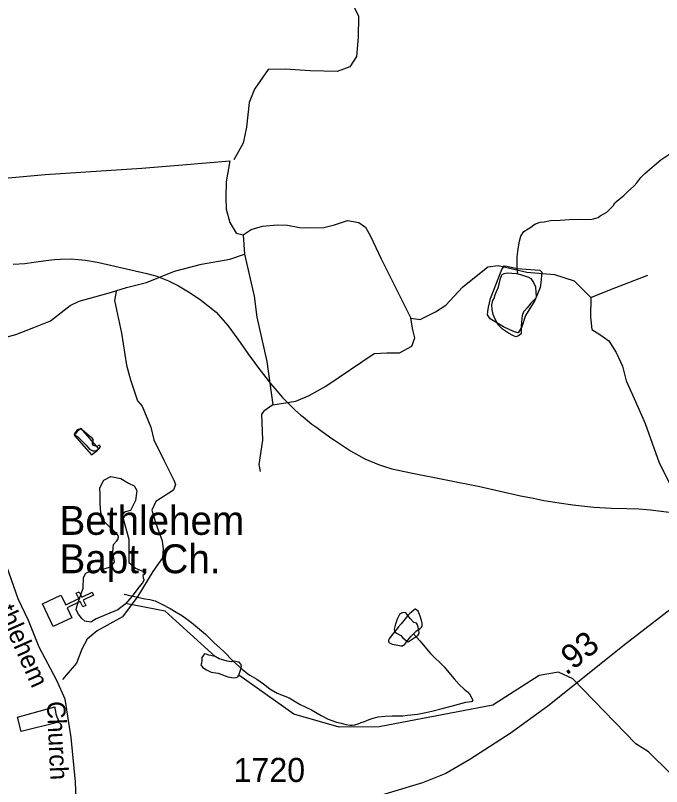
# Model space of a CAD drawing. Extents: x 2126262 to 2293712, y 749403 to 919119.
# Drawn here: x 2191187 to 2194544, y 795141 to 799144 of the extents above; entities that cross this region are included whole.
import ezdxf

# ---------------------------------------------------------------- set-up
doc = ezdxf.new("R2010")
doc.units = 0
for name, color, linetype in [('Exist Cultural Church CELL', 7, 'Continuous'), ('Exist Cultural Church Label', 7, 'Continuous'), ('Exist Hydrographic Creek Single Shore', 7, 'Continuous'), ('Exist Hydrographic Misc Water Feature', 7, 'Continuous'), ('Exist Hydrographic Pond Under 1500 Sq Ft', 7, 'Continuous'), ('Exist Road Non-System Type 51', 7, 'Continuous'), ('Exist Road Secondary Mileage Hundredths English Label', 7, 'Continuous'), ('Exist Road Secondary Type 51 Attributed', 7, 'Continuous'), ('Exist Road Secondary Type 51 Label', 7, 'Continuous'), ('Exist Road Secondary Type 51 Number Label', 7, 'Continuous')]:
    doc.layers.add(name, color=color, linetype=linetype)

msp = doc.modelspace()

# ---------------------------------------------------------------- linework, layer by layer
at = {"layer": 'Exist Cultural Church CELL'}
msp.add_lwpolyline([(2191423.9, 796135.1), (2191448.7, 796083.8), (2191517.3, 796116.7), (2191503.5, 796145.6), (2191517.9, 796152.5), (2191531.7, 796123.6), (2191585.9, 796149.6), (2191592.9, 796135.2), (2191538.6, 796109.2), (2191552.5, 796080.3), (2191538.1, 796073.4), (2191524.2, 796102.3), (2191455.6, 796069.3), (2191480.4, 796017.3), (2191384.4, 795971.3), (2191328, 796089)], close=True, dxfattribs=at)
at = {"layer": 'Exist Hydrographic Creek Single Shore'}
for points in [[(2192224.3, 795815.8), (2191964.5, 796052), (2191760, 796090.7)], [(2194703.4, 795096.8), (2194476.4, 795321.3), (2194409.5, 795362), (2194082.5, 795700), (2194007.4, 795734.4), (2193907.4, 795716.8), (2193666.4, 795564.2), (2193076.5, 795451.8), (2192868.4, 795449.5), (2192634.4, 795516.7), (2192347.5, 795718.7)]]:
    msp.add_lwpolyline(points, dxfattribs=at)
at = {"layer": 'Exist Hydrographic Misc Water Feature'}
for p, q in [((2191612.3, 797862.7), (2191621.3, 797861)), ((2191922.3, 797789.8), (2191930.3, 797787.5)), ((2192034.2, 797740.6), (2192087.2, 797708.6)), ((2192670.5, 797068.8), (2192681.2, 797059.4))]:
    msp.add_line(p, q, dxfattribs=at)
for points in [[(2193796.3, 797802.2), (2193794, 797828.1), (2193793.8, 797890.2), (2193799.5, 797932.1), (2193804.9, 797972.2), (2193812.9, 797998.3), (2193828.7, 798022.4), (2193850.8, 798036.5), (2193864.5, 798044.6), (2193880.5, 798056.7), (2193888.5, 798062.8), (2193912.5, 798070.9), (2193934.3, 798073.1), (2193966.2, 798079.3), (2194016.3, 798081.7), (2194064.3, 798084), (2194120.2, 798086.3), (2194162.3, 798084.6), (2194182.2, 798086.8), (2194202.3, 798090.9), (2194214, 798095), (2194224, 798103.1), (2194259.9, 798123.3), (2194291.7, 798155.5), (2194301.5, 798171.5), (2194321.4, 798187.7), (2194347.2, 798209.8), (2194367.1, 798228), (2194398.9, 798258.2), (2194414.7, 798274.3), (2194436.4, 798302.5), (2194456.5, 798322.6), (2194504.3, 798364.9), (2194540, 798395.1), (2194585.7, 798425.4)], [(2191176.3, 797852), (2191237.2, 797855.6), (2191283.8, 797862.7)], [(2191176.3, 797852), (2191237.2, 797855.6), (2191283.8, 797862.7)], [(2191283.8, 797862.7), (2191346.1, 797872.6), (2191390.4, 797877.6), (2191422.2, 797878.6)], [(2191283.8, 797862.7), (2191346.1, 797872.6), (2191390.4, 797877.6), (2191422.2, 797878.6)], [(2191422.2, 797878.6), (2191476.3, 797880.3), (2191512.6, 797877.1)], [(2191422.2, 797878.6), (2191476.3, 797880.3), (2191512.6, 797877.1)], [(2191512.6, 797877.1), (2191552.2, 797873.7), (2191612.3, 797862.7)], [(2191512.6, 797877.1), (2191552.2, 797873.7), (2191612.3, 797862.7)], [(2191621.3, 797861), (2191870.4, 797804.7), (2191922.3, 797789.8)], [(2191621.3, 797861), (2191870.4, 797804.7), (2191922.3, 797789.8)], [(2191930.3, 797787.5), (2191983.4, 797766.5), (2192034.2, 797740.6)], [(2191930.3, 797787.5), (2191983.4, 797766.5), (2192034.2, 797740.6)], [(2193796.3, 797802.2), (2193810.2, 797798.3), (2193836.2, 797790.5), (2193852.4, 797784.6), (2193864.5, 797778.7), (2193878.5, 797756.8), (2193888.7, 797734.8), (2193891, 797706.9), (2193893, 797684.9), (2193891, 797676.9), (2193887.3, 797672.9), (2193877.3, 797662.8), (2193865.2, 797650.7), (2193845.5, 797626.6), (2193831.5, 797610.5), (2193825.8, 797604.5), (2193819.6, 797586.5), (2193815.9, 797552.4), (2193814.3, 797532.4), (2193814.3, 797506.4), (2193814.5, 797490.4), (2193800.4, 797480.3), (2193786.4, 797476.2), (2193770.4, 797482.2), (2193748.5, 797493.9), (2193718.1, 797515.8), (2193694.1, 797537.6), (2193680, 797567.5), (2193669.7, 797591.4), (2193663.4, 797617.3), (2193661.5, 797641.3), (2193667.3, 797663.3), (2193675.3, 797677.4), (2193676.9, 797689.4), (2193687, 797711.5), (2193694.8, 797729.5), (2193700.7, 797749.6), (2193706.4, 797777.6), (2193712.4, 797791.6), (2193716.3, 797799.6), (2193726.1, 797803.7), (2193732.3, 797805.8), (2193742.1, 797807.8), (2193790.1, 797804.1), (2193796.3, 797802.2)], [(2192087.2, 797708.6), (2192146.2, 797669.5), (2192229.5, 797603.2), (2192291.2, 797535)], [(2192087.2, 797708.6), (2192146.2, 797669.5), (2192229.5, 797603.2), (2192291.2, 797535)], [(2192291.2, 797535), (2192343.1, 797463.9), (2192393.9, 797389.3), (2192451.1, 797311), (2192500.7, 797248.3)], [(2192291.2, 797535), (2192343.1, 797463.9), (2192393.9, 797389.3), (2192451.1, 797311), (2192500.7, 797248.3)], [(2192500.7, 797248.3), (2192512.2, 797233.9), (2192535.2, 797207.4)], [(2192500.7, 797248.3), (2192512.2, 797233.9), (2192535.2, 797207.4)], [(2192535.2, 797207.4), (2192575.2, 797161.2), (2192638.1, 797097.3), (2192670.5, 797068.8)], [(2192535.2, 797207.4), (2192575.2, 797161.2), (2192638.1, 797097.3), (2192670.5, 797068.8)], [(2192681.2, 797059.4), (2192727.1, 797023), (2192752.3, 797004.6)], [(2192681.2, 797059.4), (2192727.1, 797023), (2192752.3, 797004.6)], [(2191621.3, 796893.5), (2191526.5, 797000.6), (2191518.5, 796993), (2191508.7, 796984.7), (2191497, 796970.7), (2191492.5, 796964.4), (2191583.5, 796863.4), (2191611.2, 796883.6), (2191621.3, 796893.5)], [(2192752.3, 797004.6), (2192780.4, 796984.4), (2192830.9, 796948.6)], [(2192752.3, 797004.6), (2192780.4, 796984.4), (2192830.9, 796948.6)], [(2192830.9, 796948.6), (2192844.2, 796939.1), (2192928.3, 796883.5), (2193003.1, 796842.1)], [(2192830.9, 796948.6), (2192844.2, 796939.1), (2192928.3, 796883.5), (2193003.1, 796842.1)], [(2193003.1, 796842.1), (2193073.2, 796812.2), (2193109.1, 796801.3)], [(2193003.1, 796842.1), (2193073.2, 796812.2), (2193109.1, 796801.3)], [(2193109.1, 796801.3), (2193142.1, 796791), (2193249.2, 796767.2), (2193600.2, 796699.2), (2193811.2, 796650.7), (2193877.7, 796637.3)], [(2193109.1, 796801.3), (2193142.1, 796791), (2193249.2, 796767.2), (2193600.2, 796699.2), (2193811.2, 796650.7), (2193877.7, 796637.3)], [(2193877.7, 796637.3), (2193931.2, 796626.7), (2194012.4, 796614)], [(2193877.7, 796637.3), (2193931.2, 796626.7), (2194012.4, 796614)], [(2194012.4, 796614), (2194083.1, 796602.9), (2194128.9, 796598.3)], [(2194012.4, 796614), (2194083.1, 796602.9), (2194128.9, 796598.3)], [(2194128.9, 796598.3), (2194192.2, 796591.6), (2194283.3, 796586.9), (2194362.4, 796584.7)], [(2194128.9, 796598.3), (2194192.2, 796591.6), (2194283.3, 796586.9), (2194362.4, 796584.7)], [(2194362.4, 796584.7), (2194425.2, 796583.1), (2194465.8, 796579.2)], [(2194362.4, 796584.7), (2194425.2, 796583.1), (2194465.8, 796579.2)], [(2194465.8, 796579.2), (2194486.5, 796577.3), (2194639.2, 796558.3), (2194664.2, 796555.9)], [(2194465.8, 796579.2), (2194486.5, 796577.3), (2194639.2, 796558.3), (2194664.2, 796555.9)], [(2191752.7, 796140.5), (2191760.3, 796138.5), (2191772.6, 796134.7), (2191790.4, 796130.7), (2191816.5, 796125.2), (2191836.6, 796121.3), (2191860.2, 796115.3), (2191886.4, 796111.4), (2191912.7, 796105.8), (2191948.7, 796088.2), (2191990.8, 796064.4), (2192023, 796046.5), (2192055, 796026.6), (2192101.3, 795993.3), (2192175.5, 795931.8), (2192218, 795888), (2192270.3, 795842.4), (2192318.5, 795792.5), (2192367, 795749.1), (2192393.1, 795727.3), (2192405, 795719.4), (2192441.3, 795697.7), (2192475.5, 795673.9), (2192509.6, 795648), (2192547.5, 795626.4), (2192609.6, 795600.9), (2192666, 795567.2), (2192724.5, 795539.7), (2192774.7, 795509.8), (2192812.6, 795490.3), (2192854.7, 795474.6), (2192878.7, 795470.5), (2192902.8, 795462.9), (2192926.8, 795458.8), (2192936.5, 795459), (2192950.6, 795461.3), (2192968.5, 795467.1), (2192982.4, 795473.5), (2193000.2, 795479.4), (2193024.4, 795489.5), (2193046.4, 795495.9), (2193072.4, 795502.1), (2193108.1, 795506.1), (2193144, 795508.3), (2193200.2, 795508.8), (2193224, 795510.8), (2193276, 795517.2), (2193318.3, 795525.4), (2193349.9, 795532), (2193404, 795546.1), (2193449.9, 795558.7), (2193527.6, 795579), (2193555.5, 795583.3), (2193563.5, 795585.3)], [(2193255.1, 795932.9), (2193270.9, 795949.2), (2193289.2, 795961.4), (2193297, 795969.2), (2193300.9, 795977.5), (2193300.6, 795989.3), (2193296.5, 796003.3), (2193290.4, 796025.4), (2193282.4, 796043.2), (2193278.7, 796051.1), (2193272.4, 796056.9), (2193266.2, 796061.1), (2193262.5, 796061.2), (2193258.2, 796059), (2193244.5, 796046.9), (2193236.7, 796038.8), (2193226.4, 796029), (2193190.9, 795986.5), (2193176.8, 795970.7), (2193165.1, 795954.2), (2193157.1, 795944.5), (2193137.4, 795920.3), (2193129.4, 795908.1), (2193125.5, 795900.2), (2193125.7, 795896.1), (2193127.8, 795890.1), (2193129.6, 795886.2), (2193144, 795880.3), (2193165.9, 795876.6), (2193181.7, 795872.6), (2193189.5, 795870.7), (2193197.5, 795870.7), (2193209.4, 795880.6), (2193225.6, 795900.9), (2193243.4, 795920.9), (2193255.1, 795932.9)], [(2193255.1, 795932.9), (2193271.5, 795917), (2193287.5, 795897.2), (2193307.6, 795875.5), (2193323.4, 795855.7), (2193344.1, 795831.8), (2193414.7, 795762.4), (2193438.4, 795732.4), (2193466.7, 795700.6), (2193492.8, 795671), (2193519, 795647.2), (2193535.4, 795632.9), (2193547.5, 795618.9), (2193555.5, 795603.2), (2193557.4, 795599.2), (2193563.5, 795585.3)], [(2191413.1, 795474.5), (2191217.5, 795427.1), (2191198.7, 795500.9), (2191392.4, 795554.4), (2191392.2, 795548.3), (2191396.5, 795530.2), (2191396.7, 795518.4), (2191401, 795508.4), (2191404.9, 795498.5), (2191409, 795488.5), (2191412.9, 795478.2), (2191413.1, 795474.5)]]:
    msp.add_lwpolyline(points, dxfattribs=at)
at = {"layer": 'Exist Hydrographic Pond Under 1500 Sq Ft'}
for points in [[(2193794, 797830.9), (2193911.7, 797821.9), (2193921.5, 797810.5), (2193920.7, 797795.8), (2193918.2, 797772.2), (2193913.1, 797732.4), (2193885.6, 797664.6), (2193836.7, 797586.3), (2193818.1, 797526.9), (2193799.3, 797496), (2193779.8, 797501.7), (2193756.2, 797512.3), (2193722.5, 797527.8), (2193653.6, 797569.3), (2193638.9, 797589.7), (2193641.4, 797606.8), (2193643.8, 797629.6), (2193654.8, 797673.9), (2193713, 797825.9), (2193726, 797843.9), (2193739.1, 797843.1), (2193794, 797830.9)], [(2191534.5, 796992.8), (2191517.8, 796995.5), (2191508.3, 796992.5), (2191500.5, 796983), (2191491.9, 796972.3), (2191496.1, 796965.4), (2191509.5, 796958.8), (2191524.1, 796943.6), (2191554.2, 796912.3), (2191572.1, 796893.2), (2191589.1, 796883.3), (2191604.9, 796883), (2191624.3, 796898.2), (2191629.4, 796906.9), (2191622.8, 796913.2), (2191609.7, 796906.9), (2191593, 796912), (2191587.3, 796919.7), (2191587.9, 796930.5), (2191593, 796939.1), (2191588.5, 796948.1), (2191570, 796962.4), (2191546.8, 796981.8), (2191534.5, 796992.8)], [(2191645.9, 796730.7), (2191683.6, 796750.8), (2191735.7, 796740.7), (2191775.6, 796715.7), (2191804.7, 796702), (2191818.1, 796678.5), (2191816.4, 796663.3), (2191811.4, 796626.3), (2191784.5, 796574.1), (2191759.1, 796567), (2191751.1, 796561.8), (2191746, 796555.3), (2191745.2, 796542.1), (2191746.5, 796530.2), (2191776.1, 796424.4), (2191776.1, 796303.2), (2191811.4, 796274.6), (2191853.5, 796257.4), (2191857.5, 796254.7), (2191859.6, 796250.9), (2191859, 796247), (2191856.9, 796242.6), (2191850.1, 796235.9), (2191851.4, 796224.5), (2191854.8, 796215.3), (2191855.1, 796210.7), (2191848.4, 796199.1), (2191828.2, 796175.4), (2191793.7, 796130), (2191757.6, 796087.9), (2191718.9, 796057.6), (2191607.6, 796010.9), (2191579.3, 795993.6), (2191547.4, 795998.7), (2191532.3, 796013.8), (2191515.4, 796035.7), (2191503.7, 796057.6), (2191508.7, 796081.1), (2191519.3, 796112.2), (2191539, 796170.3), (2191540.7, 796225.8), (2191552.4, 796249.4), (2191572.6, 796257.8), (2191653.3, 796273), (2191681.9, 796281.4), (2191702.4, 796306.2), (2191693.7, 796357.1), (2191697.1, 796397.5), (2191712.7, 796414.2), (2191718.8, 796424.3), (2191722.2, 796435.4), (2191720.7, 796443.4), (2191715.7, 796451.6), (2191648.3, 796516.9), (2191631.5, 796564), (2191628.1, 796607.8), (2191628.1, 796656.6), (2191626.4, 796691.9), (2191645.9, 796730.7)], [(2193268.9, 795919.6), (2193278.8, 795927.4), (2193284.2, 795938.3), (2193283.6, 795953.3), (2193280, 795968.3), (2193276.4, 795980.3), (2193270.4, 795989.3), (2193257.3, 795992.4), (2193238.6, 796013.4), (2193227.8, 796027.2), (2193221.2, 796036.2), (2193215.1, 796042.8), (2193202.5, 796044), (2193192.9, 796041.6), (2193182.5, 796034.4), (2193170.1, 796010.4), (2193162.9, 795989.9), (2193158.1, 795971.3), (2193154.5, 795958.1), (2193156.3, 795947.9), (2193162.9, 795938.3), (2193170, 795935.7), (2193188.7, 795925.6), (2193200.1, 795913), (2193210.3, 795904), (2193218.1, 795896.8), (2193226.6, 795891.4), (2193268.9, 795919.6)], [(2192347.5, 795718.7), (2192360.7, 795754.8), (2192361.2, 795765.7), (2192358.8, 795776), (2192350.1, 795786.3), (2192319.4, 795791.7), (2192308.9, 795788.7), (2192286.7, 795791.8), (2192246.3, 795804.5), (2192224.3, 795815.8), (2192191.6, 795823.6), (2192178.2, 795827.5), (2192169.5, 795830.7), (2192163.9, 795823.6), (2192156, 795810.9), (2192154.9, 795799.2), (2192153.6, 795781.5), (2192151.2, 795772), (2192159.1, 795760.9), (2192175.8, 795748.2), (2192204.4, 795735), (2192241.4, 795728.9), (2192291.5, 795710.2), (2192320.8, 795705.4), (2192333.5, 795706.2), (2192343, 795711), (2192347.5, 795718.7)]]:
    msp.add_lwpolyline(points, dxfattribs=at)
at = {"layer": 'Exist Road Non-System Type 51'}
msp.add_line((2192369.7, 798004.7), (2192378, 797904.2), dxfattribs=at)
for points in [[(2192939.9, 799200.4), (2192969.7, 799140.3), (2192968.3, 799031.3), (2192958.6, 798930.8), (2192925.1, 798877.7), (2192858.1, 798852.5), (2192717.8, 798856), (2192588, 798864.4), (2192500.1, 798863), (2192429, 798761.1), (2192401.7, 798691.9), (2192387.8, 798564.8), (2192369.6, 798481), (2192321.5, 798393.7)], [(2190529.3, 798257.9), (2190683.2, 798273.6), (2191016.7, 798289), (2191342.6, 798317.6), (2191843.6, 798351.1), (2192055, 798368.6), (2192300.6, 798389.5)], [(2192300.6, 798389.5), (2192282.5, 798280.6), (2192281.1, 798198.2), (2192282.5, 798138.1), (2192300.6, 798068.3), (2192334.8, 798013.1), (2192369.7, 798004.7)], [(2192369.7, 798004.7), (2192411.5, 798032.7), (2192471.5, 798049.4), (2192546.9, 798057.8), (2192601.3, 798055), (2192662.7, 798043.8), (2192718.6, 798041), (2192789.7, 798042.4), (2192845.5, 798056.4), (2192912.5, 798078.8), (2192970.4, 798069.7), (2193005.3, 798044.5), (2193031.9, 797998.4), (2193086.3, 797879.7), (2193171.4, 797710.7), (2193241.9, 797573.1)], [(2191681, 797705.1), (2191764.7, 797731.7), (2191868, 797758.2), (2192013.8, 797816.2), (2192154.8, 797852.5), (2192301.3, 797879), (2192378, 797904.2)], [(2192378, 797904.2), (2192426.9, 797686.3), (2192440.8, 797577.3), (2192493.9, 797348.3), (2192525.2, 797123.2)], [(2193241.9, 797573.1), (2193289.3, 797565.3), (2193368.8, 797605.8), (2193423.3, 797639.3), (2193509.8, 797732.9), (2193641.7, 797839.7), (2193694.7, 797846.7), (2193844, 797810.4), (2193987.1, 797798.5), (2194088.9, 797766.4), (2194175.5, 797679.8)], [(2194175.5, 797679.8), (2194283.6, 797722.4), (2194472, 797796.4)], [(2190755.4, 797408.7), (2190821.3, 797428.6), (2191086.5, 797460.7), (2191190.4, 797487.9), (2191282.6, 797524.3), (2191369.1, 797557.8), (2191471, 797637.4), (2191519.1, 797660.4), (2191681, 797705.1)], [(2191711.2, 797710.5), (2191702.8, 797664.4), (2191737.7, 797495.4), (2191764.2, 797327.8), (2191785.9, 797251.7), (2191820.8, 797142.7), (2191845.9, 797114.8), (2191890.5, 797007.2), (2191905.9, 796941.6), (2191957.5, 796835.4), (2192010.6, 796732.1), (2192018.2, 796709), (2192008.5, 796679.7), (2191916.4, 796621), (2191896.8, 796576.3), (2191916.4, 796506.5), (2191949.9, 796415.7), (2191955.4, 796372.4), (2191951.3, 796329.1), (2191901, 796256.5), (2191823.6, 796130.1), (2191744, 796022.5), (2191612.8, 795948.5), (2191559.8, 795906.6), (2191533.3, 795853.5), (2191505.4, 795780.9), (2191462.1, 795730.6), (2191432.5, 795696.8)], [(2194175.5, 797679.8), (2194174.1, 797577.9), (2194181, 797513.6), (2194222.9, 797487.1), (2194270.4, 797454.9), (2194308, 797394.9), (2194340.1, 797323.6), (2194359.5, 797246.5), (2194401.4, 797155.7), (2194458.6, 797025.8), (2194531.1, 796821), (2194670.5, 796545.2), (2194748.6, 796365), (2194812.8, 796230.9)], [(2192525.2, 797123.2), (2192643.9, 797141.4), (2192713.6, 797170.7), (2192799.5, 797218.9), (2193050.7, 797389.3), (2193116.3, 797392.1), (2193183.2, 797392.1), (2193246.7, 797427.7), (2193262.1, 797469.6), (2193250.9, 797511.5), (2193241.9, 797573.1)], [(2192525.2, 797123.2), (2192477.4, 797089.2), (2192464.8, 797073.9), (2192469, 796985.9), (2192470.4, 796939.8), (2192452.3, 796812.7), (2192459.2, 796776.2)]]:
    msp.add_lwpolyline(points, dxfattribs=at)
at = {"layer": 'Exist Road Secondary Type 51 Attributed'}
for points in [[(2191511.1, 794850.6), (2191499.2, 795165.5), (2191477.6, 795395.3), (2191445.5, 795595), (2191402.2, 795691.4), (2191310.8, 795865.3), (2191255, 796002.2), (2191202, 796115.3), (2191047.8, 796549), (2190971, 796745.9), (2190833.5, 797154.5), (2190755.4, 797408.7), (2190568.4, 798102.9), (2190529.3, 798257.9), (2190500, 798382.2), (2190465.6, 798542.2), (2190439.1, 798739.1), (2190441.2, 798947.9), (2190455.1, 799030.3), (2190517.9, 799251)], [(2195833, 796864.8), (2195686.4, 796807.6), (2195531.5, 796736.4), (2195049.4, 796414.4), (2194357.2, 795882.3), (2193952.5, 795558.2), (2193757.8, 795416.5), (2193547.1, 795281), (2193422.9, 795208.4), (2193301.4, 795160.9), (2191535.1, 794628.9)]]:
    msp.add_lwpolyline(points, dxfattribs=at)

# ---------------------------------------------------------------- texts
at = {"layer": 'Exist Cultural Church Label'}
for s, p in [('Bethlehem', (2191416.6, 796447.5)), ('Bapt. Ch.', (2191416.6, 796248.3))]:
    msp.add_text(s, height=150, dxfattribs=at).set_placement(p)
at = {"layer": 'Exist Road Secondary Mileage Hundredths English Label'}
msp.add_text('.93', height=125, rotation=38.6837, dxfattribs=at).set_placement((2194048.1, 795714.9))
at = {"layer": 'Exist Road Secondary Type 51 Label'}
for s, rotation, p in [('Bethlehem', 294.0005, (2191029.2, 796201.3)), ('Church', 272.5016, (2191350.9, 795582.2))]:
    msp.add_text(s, height=95, rotation=rotation, dxfattribs=at).set_placement(p)
at = {"layer": 'Exist Road Secondary Type 51 Number Label'}
msp.add_text('1720', height=125, dxfattribs=at).set_placement((2192320.3, 795164.6))

doc.saveas('drawing.dxf')
